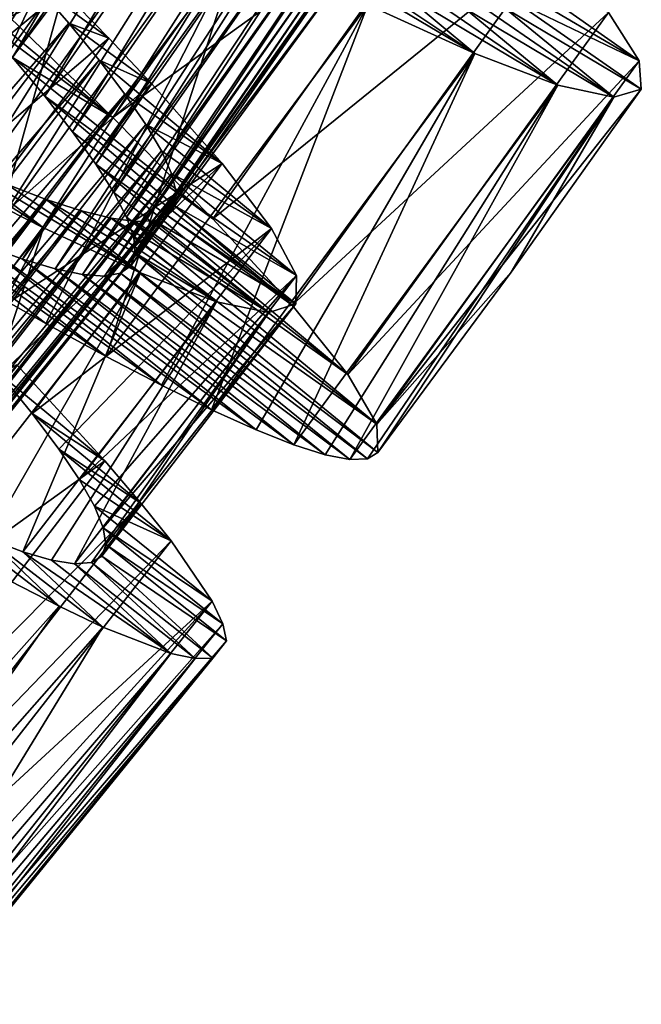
# Model space of a CAD drawing. Header units: millimetres. Extents: x -182 to 217, y -96 to 236.
# Tile 327 of 458: x 143.84 to 148.66, y -73.48 to -65.85. Entities that reach past the tile are written whole.
import ezdxf

# ---------------------------------------------------------------- set-up
doc = ezdxf.new("R2010")
doc.units = ezdxf.units.MM
doc.header["$LTSCALE"] = 52.148148
for name, color, linetype in [('960', 7, 'CONTINUOUS'), ('961', 7, 'CONTINUOUS'), ('962', 7, 'CONTINUOUS'), ('963', 7, 'CONTINUOUS'), ('964', 7, 'CONTINUOUS'), ('965', 7, 'CONTINUOUS'), ('980', 7, 'CONTINUOUS'), ('981', 7, 'CONTINUOUS'), ('982', 7, 'CONTINUOUS'), ('983', 7, 'CONTINUOUS')]:
    doc.layers.add(name, color=color, linetype=linetype)

msp = doc.modelspace()

# ---------------------------------------------------------------- linework, layer by layer
at = {"layer": '960', "color": 7, "linetype": 'CONTINUOUS', "true_color": 0xaaaaaa}
for points in [[(144.0446, -68.2069, 11.486), (143.5403, -67.9238, 11.8942), (142.8842, -67.3059, 9.588), (144.0446, -68.2069, 11.486)], [(144.5126, -68.4613, 11.025), (144.0446, -68.2069, 11.486), (142.8842, -67.3059, 9.588), (144.5126, -68.4613, 11.025)], [(143.2433, -67.466, 9.2449), (144.5126, -68.4613, 11.025), (142.8842, -67.3059, 9.588), (143.2433, -67.466, 9.2449)], [(144.9417, -68.6845, 10.5143), (144.5126, -68.4613, 11.025), (143.2433, -67.466, 9.2449), (144.9417, -68.6845, 10.5143)], [(143.5705, -67.6004, 8.861), (144.9417, -68.6845, 10.5143), (143.2433, -67.466, 9.2449), (143.5705, -67.6004, 8.861)], [(145.3308, -68.8755, 9.9558), (144.9417, -68.6845, 10.5143), (143.5705, -67.6004, 8.861), (145.3308, -68.8755, 9.9558)], [(143.8635, -67.7073, 8.4397), (145.3308, -68.8755, 9.9558), (143.5705, -67.6004, 8.861), (143.8635, -67.7073, 8.4397)], [(145.6749, -69.0308, 9.3571), (145.3308, -68.8755, 9.9558), (143.8635, -67.7073, 8.4397), (145.6749, -69.0308, 9.3571)], [(144.1177, -67.7839, 7.9887), (145.6749, -69.0308, 9.3571), (143.8635, -67.7073, 8.4397), (144.1177, -67.7839, 7.9887)], [(144.7048, -67.7589, 6), (146.5384, -69.255, 6.6965), (144.6253, -67.8163, 6.5115), (144.7048, -67.7589, 6)], [(146.6184, -69.2074, 6), (146.5384, -69.255, 6.6965), (144.7048, -67.7589, 6), (146.6184, -69.2074, 6)], [(145.9689, -69.1474, 8.7279), (145.6749, -69.0308, 9.3571), (144.1177, -67.7839, 7.9887), (145.9689, -69.1474, 8.7279)], [(144.3299, -67.8282, 7.5147), (145.9689, -69.1474, 8.7279), (144.1177, -67.7839, 7.9887), (144.3299, -67.8282, 7.5147)], [(146.2116, -69.2244, 8.0715), (145.9689, -69.1474, 8.7279), (144.3299, -67.8282, 7.5147), (146.2116, -69.2244, 8.0715)], [(144.4996, -67.8393, 7.0202), (146.2116, -69.2244, 8.0715), (144.3299, -67.8282, 7.5147), (144.4996, -67.8393, 7.0202)], [(144.6253, -67.8163, 6.5115), (146.4022, -69.2606, 7.3912), (144.4996, -67.8393, 7.0202), (144.6253, -67.8163, 6.5115)], [(146.4022, -69.2606, 7.3912), (146.2116, -69.2244, 8.0715), (144.4996, -67.8393, 7.0202), (146.4022, -69.2606, 7.3912)], [(146.5384, -69.255, 6.6965), (146.4022, -69.2606, 7.3912), (144.6253, -67.8163, 6.5115), (146.5384, -69.255, 6.6965)]]:
    msp.add_3dface(points, dxfattribs=at)
at = {"layer": '961', "color": 7, "linetype": 'CONTINUOUS', "true_color": 0xaaaaaa}
for points in [[(146.4645, -65.5067, 9.4089), (146.1019, -65.3584, 9.8808), (147.3715, -66.1149, 9.9423), (146.4645, -65.5067, 9.4089)], [(147.3715, -66.1149, 9.9423), (146.1019, -65.3584, 9.8808), (146.543, -65.7369, 11.0098), (147.3715, -66.1149, 9.9423)], [(146.7868, -65.6252, 8.898), (146.4645, -65.5067, 9.4089), (147.3715, -66.1149, 9.9423), (146.7868, -65.6252, 8.898)], [(147.0631, -65.7111, 8.3575), (146.7868, -65.6252, 8.898), (148.0154, -66.3588, 8.7179), (147.0631, -65.7111, 8.3575)], [(148.0154, -66.3588, 8.7179), (146.7868, -65.6252, 8.898), (147.3715, -66.1149, 9.9423), (148.0154, -66.3588, 8.7179)], [(147.6776, -65.706, 6), (147.6008, -65.7609, 6.6036), (148.6626, -66.3914, 6), (147.6776, -65.706, 6)], [(147.2916, -65.7629, 7.7922), (147.0631, -65.7111, 8.3575), (148.0154, -66.3588, 8.7179), (147.2916, -65.7629, 7.7922)], [(147.4714, -65.7798, 7.205), (147.2916, -65.7629, 7.7922), (148.4501, -66.4533, 7.3858), (147.4714, -65.7798, 7.205)], [(148.4501, -66.4533, 7.3858), (147.2916, -65.7629, 7.7922), (148.0154, -66.3588, 8.7179), (148.4501, -66.4533, 7.3858)], [(147.6008, -65.7609, 6.6036), (147.4714, -65.7798, 7.205), (148.4501, -66.4533, 7.3858), (147.6008, -65.7609, 6.6036)], [(148.6626, -66.3914, 6), (147.6008, -65.7609, 6.6036), (148.4501, -66.4533, 7.3858), (148.6626, -66.3914, 6)], [(143.8214, -68.5266, 0.5294), (143.6926, -68.601, 2.1199), (144.5026, -69.2711, 1.5002), (143.8214, -68.5266, 0.5294)], [(143.6926, -68.601, 2.1199), (143.9391, -68.9056, 2.592), (144.5026, -69.2711, 1.5002), (143.6926, -68.601, 2.1199)], [(143.9391, -68.9056, 2.592), (144.1455, -69.18, 3.1031), (144.7825, -69.5981, 2.0577), (143.9391, -68.9056, 2.592)], [(144.5026, -69.2711, 1.5002), (143.9391, -68.9056, 2.592), (144.7825, -69.5981, 2.0577), (144.5026, -69.2711, 1.5002)], [(144.1455, -69.18, 3.1031), (144.307, -69.4193, 3.6426), (145.0169, -69.8905, 2.6547), (144.1455, -69.18, 3.1031)], [(144.7825, -69.5981, 2.0577), (144.1455, -69.18, 3.1031), (145.0169, -69.8905, 2.6547), (144.7825, -69.5981, 2.0577)], [(144.307, -69.4193, 3.6426), (144.4222, -69.6227, 4.2066), (145.0169, -69.8905, 2.6547), (144.307, -69.4193, 3.6426)], [(144.4222, -69.6227, 4.2066), (144.4904, -69.7901, 4.7938), (145.3356, -70.3588, 3.9362), (144.4222, -69.6227, 4.2066)], [(145.0169, -69.8905, 2.6547), (144.4222, -69.6227, 4.2066), (145.3356, -70.3588, 3.9362), (145.0169, -69.8905, 2.6547)], [(143.5958, -69.8731, 8.8969), (143.2816, -69.7348, 9.4079), (144.1481, -70.3982, 9.9423), (143.5958, -69.8731, 8.8969)], [(144.1481, -70.3982, 9.9423), (143.2816, -69.7348, 9.4079), (143.766, -70.2002, 10.4997), (144.1481, -70.3982, 9.9423)], [(144.4904, -69.7901, 4.7938), (144.5096, -69.9195, 5.3949), (145.4175, -70.5334, 4.6142), (144.4904, -69.7901, 4.7938)], [(145.3356, -70.3588, 3.9362), (144.4904, -69.7901, 4.7938), (145.4175, -70.5334, 4.6142), (145.3356, -70.3588, 3.9362)], [(143.8657, -69.9759, 8.3574), (143.5958, -69.8731, 8.8969), (144.4863, -70.5597, 9.3452), (143.8657, -69.9759, 8.3574)], [(144.4863, -70.5597, 9.3452), (143.5958, -69.8731, 8.8969), (144.1481, -70.3982, 9.9423), (144.4863, -70.5597, 9.3452)], [(144.0899, -70.0417, 7.7935), (143.8657, -69.9759, 8.3574), (145.0149, -70.7633, 8.0637), (144.0899, -70.0417, 7.7935)], [(145.0149, -70.7633, 8.0637), (143.8657, -69.9759, 8.3574), (144.4863, -70.5597, 9.3452), (145.0149, -70.7633, 8.0637)], [(144.5096, -69.9195, 5.3949), (144.4793, -70.0092, 6), (145.4456, -70.6658, 5.3061), (144.5096, -69.9195, 5.3949)], [(145.4175, -70.5334, 4.6142), (144.5096, -69.9195, 5.3949), (145.4456, -70.6658, 5.3061), (145.4175, -70.5334, 4.6142)], [(144.2685, -70.0699, 7.2062), (144.0899, -70.0417, 7.7935), (145.0149, -70.7633, 8.0637), (144.2685, -70.0699, 7.2062)], [(144.4793, -70.0092, 6), (144.3988, -70.0592, 6.605), (145.3389, -70.8005, 6.6939), (144.4793, -70.0092, 6)], [(145.4456, -70.6658, 5.3061), (144.4793, -70.0092, 6), (145.3389, -70.8005, 6.6939), (145.4456, -70.6658, 5.3061)], [(144.3988, -70.0592, 6.605), (144.2685, -70.0699, 7.2062), (145.2035, -70.8032, 7.3857), (144.3988, -70.0592, 6.605)], [(145.2035, -70.8032, 7.3857), (144.2685, -70.0699, 7.2062), (145.0149, -70.7633, 8.0637), (145.2035, -70.8032, 7.3857)], [(145.3389, -70.8005, 6.6939), (144.3988, -70.0592, 6.605), (145.2035, -70.8032, 7.3857), (145.3389, -70.8005, 6.6939)]]:
    msp.add_3dface(points, dxfattribs=at)
at = {"layer": '962', "color": 7, "linetype": 'CONTINUOUS', "true_color": 0xaaaaaa}
for points in [[(142.4543, -67.292, 12.5269), (144.4518, -64.6584, 12.5152), (143.2654, -64.0097, 12.8929), (142.4543, -67.292, 12.5269)], [(142.4543, -67.292, 12.5269), (143.0078, -67.6171, 12.2427), (144.4518, -64.6584, 12.5152), (142.4543, -67.292, 12.5269)], [(143.0078, -67.6171, 12.2427), (143.5403, -67.9238, 11.8942), (144.4518, -64.6584, 12.5152), (143.0078, -67.6171, 12.2427)], [(143.5403, -67.9238, 11.8942), (145.5565, -65.2427, 11.8793), (144.4518, -64.6584, 12.5152), (143.5403, -67.9238, 11.8942)], [(143.5403, -67.9238, 11.8942), (144.0446, -68.2069, 11.486), (145.5565, -65.2427, 11.8793), (143.5403, -67.9238, 11.8942)], [(144.0446, -68.2069, 11.486), (144.5126, -68.4613, 11.025), (145.5565, -65.2427, 11.8793), (144.0446, -68.2069, 11.486)], [(144.5126, -68.4613, 11.025), (146.543, -65.7369, 11.0098), (145.5565, -65.2427, 11.8793), (144.5126, -68.4613, 11.025)], [(144.5126, -68.4613, 11.025), (144.9417, -68.6845, 10.5143), (146.543, -65.7369, 11.0098), (144.5126, -68.4613, 11.025)], [(144.9417, -68.6845, 10.5143), (145.3308, -68.8755, 9.9558), (146.543, -65.7369, 11.0098), (144.9417, -68.6845, 10.5143)], [(145.3308, -68.8755, 9.9558), (147.3715, -66.1149, 9.9423), (146.543, -65.7369, 11.0098), (145.3308, -68.8755, 9.9558)], [(145.3308, -68.8755, 9.9558), (145.6749, -69.0308, 9.3571), (147.3715, -66.1149, 9.9423), (145.3308, -68.8755, 9.9558)], [(145.6749, -69.0308, 9.3571), (145.9689, -69.1474, 8.7279), (147.3715, -66.1149, 9.9423), (145.6749, -69.0308, 9.3571)], [(145.9689, -69.1474, 8.7279), (148.0154, -66.3588, 8.7179), (147.3715, -66.1149, 9.9423), (145.9689, -69.1474, 8.7279)], [(145.9689, -69.1474, 8.7279), (146.2116, -69.2244, 8.0715), (148.0154, -66.3588, 8.7179), (145.9689, -69.1474, 8.7279)], [(146.2116, -69.2244, 8.0715), (146.4022, -69.2606, 7.3912), (148.0154, -66.3588, 8.7179), (146.2116, -69.2244, 8.0715)], [(146.4022, -69.2606, 7.3912), (148.4501, -66.4533, 7.3858), (148.0154, -66.3588, 8.7179), (146.4022, -69.2606, 7.3912)], [(148.6626, -66.3914, 6), (148.4501, -66.4533, 7.3858), (147.6546, -67.8096, 6), (148.6626, -66.3914, 6)], [(146.4022, -69.2606, 7.3912), (146.5384, -69.255, 6.6965), (148.4501, -66.4533, 7.3858), (146.4022, -69.2606, 7.3912)], [(146.5384, -69.255, 6.6965), (146.6184, -69.2074, 6), (148.4501, -66.4533, 7.3858), (146.5384, -69.255, 6.6965)], [(148.4501, -66.4533, 7.3858), (146.6184, -69.2074, 6), (147.6546, -67.8096, 6), (148.4501, -66.4533, 7.3858)], [(141.772, -71.2352, 0.6232), (143.8214, -68.5266, 0.5294), (144.5026, -69.2711, 1.5002), (141.772, -71.2352, 0.6232)], [(142.4081, -71.9949, 1.6178), (141.772, -71.2352, 0.6232), (144.5026, -69.2711, 1.5002), (142.4081, -71.9949, 1.6178)], [(142.4081, -71.9949, 1.6178), (144.5026, -69.2711, 1.5002), (144.7825, -69.5981, 2.0577), (142.4081, -71.9949, 1.6178)], [(142.6665, -72.3267, 2.1872), (142.4081, -71.9949, 1.6178), (144.7825, -69.5981, 2.0577), (142.6665, -72.3267, 2.1872)], [(142.6665, -72.3267, 2.1872), (144.7825, -69.5981, 2.0577), (145.0169, -69.8905, 2.6547), (142.6665, -72.3267, 2.1872)], [(142.8794, -72.6206, 2.7943), (142.6665, -72.3267, 2.1872), (145.0169, -69.8905, 2.6547), (142.8794, -72.6206, 2.7943)], [(142.8794, -72.6206, 2.7943), (145.0169, -69.8905, 2.6547), (145.3356, -70.3588, 3.9362), (142.8794, -72.6206, 2.7943)], [(141.8509, -72.9768, 10.0962), (144.1481, -70.3982, 9.9423), (143.766, -70.2002, 10.4997), (141.8509, -72.9768, 10.0962)], [(143.0434, -72.8732, 3.4303), (142.8794, -72.6206, 2.7943), (145.3356, -70.3588, 3.9362), (143.0434, -72.8732, 3.4303)], [(143.1574, -73.0839, 4.0927), (143.0434, -72.8732, 3.4303), (145.3356, -70.3588, 3.9362), (143.1574, -73.0839, 4.0927)], [(143.1574, -73.0839, 4.0927), (145.3356, -70.3588, 3.9362), (145.4175, -70.5334, 4.6142), (143.1574, -73.0839, 4.0927)], [(141.8509, -72.9768, 10.0962), (142.1957, -73.1631, 9.5061), (144.1481, -70.3982, 9.9423), (141.8509, -72.9768, 10.0962)], [(142.1957, -73.1631, 9.5061), (144.4863, -70.5597, 9.3452), (144.1481, -70.3982, 9.9423), (142.1957, -73.1631, 9.5061)], [(142.1957, -73.1631, 9.5061), (142.7421, -73.4104, 8.2363), (144.4863, -70.5597, 9.3452), (142.1957, -73.1631, 9.5061)], [(142.7421, -73.4104, 8.2363), (145.0149, -70.7633, 8.0637), (144.4863, -70.5597, 9.3452), (142.7421, -73.4104, 8.2363)], [(143.2204, -73.252, 4.7777), (143.1574, -73.0839, 4.0927), (145.4175, -70.5334, 4.6142), (143.2204, -73.252, 4.7777)], [(143.2204, -73.252, 4.7777), (145.4175, -70.5334, 4.6142), (145.4456, -70.6658, 5.3061), (143.2204, -73.252, 4.7777)], [(143.2307, -73.3751, 5.4735), (143.2204, -73.252, 4.7777), (145.4456, -70.6658, 5.3061), (143.2307, -73.3751, 5.4735)], [(143.2307, -73.3751, 5.4735), (145.4456, -70.6658, 5.3061), (145.3389, -70.8005, 6.6939), (143.2307, -73.3751, 5.4735)], [(142.7421, -73.4104, 8.2363), (142.9424, -73.4694, 7.5617), (145.0149, -70.7633, 8.0637), (142.7421, -73.4104, 8.2363)], [(142.9424, -73.4694, 7.5617), (145.2035, -70.8032, 7.3857), (145.0149, -70.7633, 8.0637), (142.9424, -73.4694, 7.5617)], [(142.9424, -73.4694, 7.5617), (143.0917, -73.4836, 6.8694), (145.2035, -70.8032, 7.3857), (142.9424, -73.4694, 7.5617)], [(143.0917, -73.4836, 6.8694), (143.1879, -73.4523, 6.1716), (145.3389, -70.8005, 6.6939), (143.0917, -73.4836, 6.8694)], [(143.0917, -73.4836, 6.8694), (145.3389, -70.8005, 6.6939), (145.2035, -70.8032, 7.3857), (143.0917, -73.4836, 6.8694)], [(143.1879, -73.4523, 6.1716), (143.2307, -73.3751, 5.4735), (145.3389, -70.8005, 6.6939), (143.1879, -73.4523, 6.1716)]]:
    msp.add_3dface(points, dxfattribs=at)
at = {"layer": '963', "color": 7, "linetype": 'CONTINUOUS', "true_color": 0xaaaaaa}
for points in [[(143.6662, -65.7405, -0.5152), (144.564, -66.6099, 0.1207), (143.2049, -65.4855, 1.8757), (143.6662, -65.7405, -0.5152)], [(143.2049, -65.4855, 1.8757), (144.564, -66.6099, 0.1207), (143.5088, -65.824, 2.1278), (143.2049, -65.4855, 1.8757)], [(143.5088, -65.824, 2.1278), (144.564, -66.6099, 0.1207), (143.7877, -66.1452, 2.428), (143.5088, -65.824, 2.1278)], [(144.564, -66.6099, 0.1207), (145.3395, -67.3947, 0.9902), (143.7877, -66.1452, 2.428), (144.564, -66.6099, 0.1207)], [(143.7877, -66.1452, 2.428), (145.3395, -67.3947, 0.9902), (144.0362, -66.4444, 2.7709), (143.7877, -66.1452, 2.428)], [(145.3395, -67.3947, 0.9902), (145.9555, -68.0654, 2.0577), (144.0362, -66.4444, 2.7709), (145.3395, -67.3947, 0.9902)], [(144.0362, -66.4444, 2.7709), (145.9555, -68.0654, 2.0577), (144.2517, -66.7201, 3.154), (144.0362, -66.4444, 2.7709)], [(144.2517, -66.7201, 3.154), (145.9555, -68.0654, 2.0577), (144.4318, -66.9707, 3.5739), (144.2517, -66.7201, 3.154)], [(145.9555, -68.0654, 2.0577), (146.3869, -68.6021, 3.2821), (144.4318, -66.9707, 3.5739), (145.9555, -68.0654, 2.0577)], [(144.4318, -66.9707, 3.5739), (146.3869, -68.6021, 3.2821), (144.5724, -67.1923, 4.0228), (144.4318, -66.9707, 3.5739)], [(144.5724, -67.1923, 4.0228), (146.3869, -68.6021, 3.2821), (144.6712, -67.3826, 4.4943), (144.5724, -67.1923, 4.0228)], [(146.3869, -68.6021, 3.2821), (146.6114, -68.9861, 4.6142), (144.6712, -67.3826, 4.4943), (146.3869, -68.6021, 3.2821)], [(144.6712, -67.3826, 4.4943), (146.6114, -68.9861, 4.6142), (144.7269, -67.5414, 4.986), (144.6712, -67.3826, 4.4943)], [(144.7269, -67.5414, 4.986), (146.6114, -68.9861, 4.6142), (144.7383, -67.6675, 5.4917), (144.7269, -67.5414, 4.986)], [(146.6184, -69.2074, 6), (144.7048, -67.7589, 6), (144.7383, -67.6675, 5.4917), (146.6184, -69.2074, 6)], [(146.6114, -68.9861, 4.6142), (146.6184, -69.2074, 6), (144.7383, -67.6675, 5.4917), (146.6114, -68.9861, 4.6142)]]:
    msp.add_3dface(points, dxfattribs=at)
at = {"layer": '964', "color": 7, "linetype": 'CONTINUOUS', "true_color": 0xaaaaaa}
for points in [[(147.6752, -65.487, 4.795), (147.7024, -65.6148, 5.3964), (148.6468, -66.1706, 4.6142), (147.6752, -65.487, 4.795)], [(148.4072, -65.7959, 3.2821), (147.6752, -65.487, 4.795), (148.6468, -66.1706, 4.6142), (148.4072, -65.7959, 3.2821)], [(147.7024, -65.6148, 5.3964), (147.6776, -65.706, 6), (148.6468, -66.1706, 4.6142), (147.7024, -65.6148, 5.3964)], [(147.6776, -65.706, 6), (148.6626, -66.3914, 6), (148.6468, -66.1706, 4.6142), (147.6776, -65.706, 6)]]:
    msp.add_3dface(points, dxfattribs=at)
at = {"layer": '965', "color": 7, "linetype": 'CONTINUOUS', "true_color": 0xaaaaaa}
for points in [[(144.564, -66.6099, 0.1207), (143.6662, -65.7405, -0.5152), (146.506, -63.8781, 0.1207), (144.564, -66.6099, 0.1207)], [(144.564, -66.6099, 0.1207), (146.506, -63.8781, 0.1207), (147.3123, -64.6313, 0.9902), (144.564, -66.6099, 0.1207)], [(145.3395, -67.3947, 0.9902), (144.564, -66.6099, 0.1207), (147.3123, -64.6313, 0.9902), (145.3395, -67.3947, 0.9902)], [(145.3395, -67.3947, 0.9902), (147.3123, -64.6313, 0.9902), (147.9547, -65.2768, 2.0577), (145.3395, -67.3947, 0.9902)], [(145.9555, -68.0654, 2.0577), (145.3395, -67.3947, 0.9902), (147.9547, -65.2768, 2.0577), (145.9555, -68.0654, 2.0577)], [(145.9555, -68.0654, 2.0577), (147.9547, -65.2768, 2.0577), (148.4072, -65.7959, 3.2821), (145.9555, -68.0654, 2.0577)], [(146.3869, -68.6021, 3.2821), (145.9555, -68.0654, 2.0577), (148.4072, -65.7959, 3.2821), (146.3869, -68.6021, 3.2821)], [(146.3869, -68.6021, 3.2821), (148.4072, -65.7959, 3.2821), (148.6468, -66.1706, 4.6142), (146.3869, -68.6021, 3.2821)], [(146.6114, -68.9861, 4.6142), (146.3869, -68.6021, 3.2821), (148.6468, -66.1706, 4.6142), (146.6114, -68.9861, 4.6142)], [(148.6626, -66.3914, 6), (146.6114, -68.9861, 4.6142), (148.6468, -66.1706, 4.6142), (148.6626, -66.3914, 6)], [(148.6626, -66.3914, 6), (147.6546, -67.8096, 6), (146.6114, -68.9861, 4.6142), (148.6626, -66.3914, 6)], [(147.6546, -67.8096, 6), (146.6184, -69.2074, 6), (146.6114, -68.9861, 4.6142), (147.6546, -67.8096, 6)]]:
    msp.add_3dface(points, dxfattribs=at)
at = {"layer": '980', "color": 7, "linetype": 'CONTINUOUS', "true_color": 0xaaaaaa}
for points in [[(144.0426, -61.7661, 10.5638), (140.7525, -66.2286, 10.5687), (143.5716, -61.5548, 10.5995), (144.0426, -61.7661, 10.5638)], [(141.209, -66.4699, 10.4801), (140.7525, -66.2286, 10.5687), (144.0426, -61.7661, 10.5638), (141.209, -66.4699, 10.4801)], [(144.5112, -61.9737, 10.4714), (141.209, -66.4699, 10.4801), (144.0426, -61.7661, 10.5638), (144.5112, -61.9737, 10.4714)], [(141.6544, -66.7015, 10.336), (141.209, -66.4699, 10.4801), (144.5112, -61.9737, 10.4714), (141.6544, -66.7015, 10.336)], [(144.9676, -62.1721, 10.3244), (141.6544, -66.7015, 10.336), (144.5112, -61.9737, 10.4714), (144.9676, -62.1721, 10.3244)], [(142.0836, -66.9196, 10.1382), (141.6544, -66.7015, 10.336), (144.9676, -62.1721, 10.3244), (142.0836, -66.9196, 10.1382)], [(145.4071, -62.3583, 10.1243), (142.0836, -66.9196, 10.1382), (144.9676, -62.1721, 10.3244), (145.4071, -62.3583, 10.1243)], [(142.4955, -67.1224, 9.8876), (142.0836, -66.9196, 10.1382), (145.4071, -62.3583, 10.1243), (142.4955, -67.1224, 9.8876)], [(145.8282, -62.5304, 9.8722), (142.4955, -67.1224, 9.8876), (145.4071, -62.3583, 10.1243), (145.8282, -62.5304, 9.8722)], [(142.8842, -67.3059, 9.588), (142.4955, -67.1224, 9.8876), (145.8282, -62.5304, 9.8722), (142.8842, -67.3059, 9.588)], [(146.2246, -62.6848, 9.572), (142.8842, -67.3059, 9.588), (145.8282, -62.5304, 9.8722), (146.2246, -62.6848, 9.572)], [(143.2433, -67.466, 9.2449), (142.8842, -67.3059, 9.588), (146.2246, -62.6848, 9.572), (143.2433, -67.466, 9.2449)], [(146.5901, -62.8179, 9.2291), (143.2433, -67.466, 9.2449), (146.2246, -62.6848, 9.572), (146.5901, -62.8179, 9.2291)], [(143.5705, -67.6004, 8.861), (143.2433, -67.466, 9.2449), (146.5901, -62.8179, 9.2291), (143.5705, -67.6004, 8.861)], [(146.9223, -62.9279, 8.846), (143.5705, -67.6004, 8.861), (146.5901, -62.8179, 9.2291), (146.9223, -62.9279, 8.846)], [(143.8635, -67.7073, 8.4397), (143.5705, -67.6004, 8.861), (146.9223, -62.9279, 8.846), (143.8635, -67.7073, 8.4397)], [(147.2188, -63.013, 8.4261), (143.8635, -67.7073, 8.4397), (146.9223, -62.9279, 8.846), (147.2188, -63.013, 8.4261)], [(144.1177, -67.7839, 7.9887), (143.8635, -67.7073, 8.4397), (147.2188, -63.013, 8.4261), (144.1177, -67.7839, 7.9887)], [(147.4749, -63.0708, 7.9772), (144.1177, -67.7839, 7.9887), (147.2188, -63.013, 8.4261), (147.4749, -63.0708, 7.9772)], [(146.4197, -65.4104, 6), (144.6253, -67.8163, 6.5115), (148.053, -63.0044, 6), (146.4197, -65.4104, 6)], [(148.053, -63.0044, 6), (144.6253, -67.8163, 6.5115), (147.9782, -63.0668, 6.5083), (148.053, -63.0044, 6)], [(144.3299, -67.8282, 7.5147), (144.1177, -67.7839, 7.9887), (147.4749, -63.0708, 7.9772), (144.3299, -67.8282, 7.5147)], [(147.6873, -63.0996, 7.5057), (144.3299, -67.8282, 7.5147), (147.4749, -63.0708, 7.9772), (147.6873, -63.0996, 7.5057)], [(144.4996, -67.8393, 7.0202), (144.3299, -67.8282, 7.5147), (147.6873, -63.0996, 7.5057), (144.4996, -67.8393, 7.0202)], [(144.6253, -67.8163, 6.5115), (144.4996, -67.8393, 7.0202), (147.8556, -63.0986, 7.014), (144.6253, -67.8163, 6.5115)], [(147.8556, -63.0986, 7.014), (144.4996, -67.8393, 7.0202), (147.6873, -63.0996, 7.5057), (147.8556, -63.0986, 7.014)], [(147.9782, -63.0668, 6.5083), (144.6253, -67.8163, 6.5115), (147.8556, -63.0986, 7.014), (147.9782, -63.0668, 6.5083)], [(143.6642, -65.2424, 1.9954), (140.2551, -69.7948, 2.0721), (143.9585, -65.5711, 2.2723), (143.6642, -65.2424, 1.9954)], [(144.7048, -67.7589, 6), (144.6253, -67.8163, 6.5115), (146.4197, -65.4104, 6), (144.7048, -67.7589, 6)], [(140.2551, -69.7948, 2.0721), (140.5204, -70.1393, 2.3649), (143.9585, -65.5711, 2.2723), (140.2551, -69.7948, 2.0721)], [(143.9585, -65.5711, 2.2723), (140.5204, -70.1393, 2.3649), (144.2247, -65.8801, 2.5943), (143.9585, -65.5711, 2.2723)], [(140.5204, -70.1393, 2.3649), (140.7571, -70.4602, 2.7017), (144.2247, -65.8801, 2.5943), (140.5204, -70.1393, 2.3649)], [(144.2247, -65.8801, 2.5943), (140.7571, -70.4602, 2.7017), (144.4587, -66.1662, 2.9576), (144.2247, -65.8801, 2.5943)], [(140.7571, -70.4602, 2.7017), (140.9621, -70.7553, 3.0793), (144.4587, -66.1662, 2.9576), (140.7571, -70.4602, 2.7017)], [(144.4587, -66.1662, 2.9576), (140.9621, -70.7553, 3.0793), (144.6585, -66.4284, 3.3598), (144.4587, -66.1662, 2.9576)], [(140.9621, -70.7553, 3.0793), (141.1337, -71.0235, 3.4954), (144.6585, -66.4284, 3.3598), (140.9621, -70.7553, 3.0793)], [(144.6585, -66.4284, 3.3598), (141.1337, -71.0235, 3.4954), (144.8209, -66.664, 3.7953), (144.6585, -66.4284, 3.3598)], [(141.1337, -71.0235, 3.4954), (141.2679, -71.2606, 3.9421), (144.8209, -66.664, 3.7953), (141.1337, -71.0235, 3.4954)], [(144.8209, -66.664, 3.7953), (141.2679, -71.2606, 3.9421), (144.942, -66.8692, 4.2558), (144.8209, -66.664, 3.7953)], [(141.2679, -71.2606, 3.9421), (141.3619, -71.4634, 4.4118), (144.942, -66.8692, 4.2558), (141.2679, -71.2606, 3.9421)], [(144.942, -66.8692, 4.2558), (141.3619, -71.4634, 4.4118), (145.0204, -67.0433, 4.7378), (144.942, -66.8692, 4.2558)], [(141.3619, -71.4634, 4.4118), (141.4149, -71.6322, 4.9031), (145.0204, -67.0433, 4.7378), (141.3619, -71.4634, 4.4118)], [(145.0204, -67.0433, 4.7378), (141.4149, -71.6322, 4.9031), (145.0551, -67.1859, 5.238), (145.0204, -67.0433, 4.7378)], [(144.0487, -67.2446, 8.6403), (140.3061, -71.6637, 8.8011), (143.7405, -67.1273, 9.0425), (144.0487, -67.2446, 8.6403)], [(141.4149, -71.6322, 4.9031), (141.4255, -71.7655, 5.4104), (145.0551, -67.1859, 5.238), (141.4149, -71.6322, 4.9031)], [(145.0551, -67.1859, 5.238), (141.4255, -71.7655, 5.4104), (145.0447, -67.2948, 5.7458), (145.0551, -67.1859, 5.238)], [(140.5868, -71.7841, 8.3747), (140.3061, -71.6637, 8.8011), (144.0487, -67.2446, 8.6403), (140.5868, -71.7841, 8.3747)], [(144.3206, -67.3335, 8.2048), (140.5868, -71.7841, 8.3747), (144.0487, -67.2446, 8.6403), (144.3206, -67.3335, 8.2048)], [(141.4255, -71.7655, 5.4104), (141.3927, -71.8612, 5.9226), (145.0447, -67.2948, 5.7458), (141.4255, -71.7655, 5.4104)], [(145.0447, -67.2948, 5.7458), (141.3927, -71.8612, 5.9226), (144.989, -67.3693, 6.2542), (145.0447, -67.2948, 5.7458)], [(140.8299, -71.8713, 7.9202), (140.5868, -71.7841, 8.3747), (144.3206, -67.3335, 8.2048), (140.8299, -71.8713, 7.9202)], [(144.5518, -67.3915, 7.7442), (140.8299, -71.8713, 7.9202), (144.3206, -67.3335, 8.2048), (144.5518, -67.3915, 7.7442)], [(141.3927, -71.8612, 5.9226), (141.3162, -71.9193, 6.4353), (144.989, -67.3693, 6.2542), (141.3927, -71.8612, 5.9226)], [(144.989, -67.3693, 6.2542), (141.3162, -71.9193, 6.4353), (144.8876, -67.4102, 6.7621), (144.989, -67.3693, 6.2542)], [(141.033, -71.9236, 7.4426), (140.8299, -71.8713, 7.9202), (144.5518, -67.3915, 7.7442), (141.033, -71.9236, 7.4426)], [(144.741, -67.4173, 7.2622), (141.033, -71.9236, 7.4426), (144.5518, -67.3915, 7.7442), (144.741, -67.4173, 7.2622)], [(141.1958, -71.94, 6.9451), (141.033, -71.9236, 7.4426), (144.741, -67.4173, 7.2622), (141.1958, -71.94, 6.9451)], [(141.3162, -71.9193, 6.4353), (141.1958, -71.94, 6.9451), (144.8876, -67.4102, 6.7621), (141.3162, -71.9193, 6.4353)], [(144.8876, -67.4102, 6.7621), (141.1958, -71.94, 6.9451), (144.741, -67.4173, 7.2622), (144.8876, -67.4102, 6.7621)]]:
    msp.add_3dface(points, dxfattribs=at)
at = {"layer": '981', "color": 7, "linetype": 'CONTINUOUS', "true_color": 0xaaaaaa}
for points in [[(143.9585, -65.5711, 2.2723), (144.2247, -65.8801, 2.5943), (144.535, -65.9963, 1.3095), (143.9585, -65.5711, 2.2723)], [(144.1741, -65.6245, 0.9775), (143.9585, -65.5711, 2.2723), (144.535, -65.9963, 1.3095), (144.1741, -65.6245, 0.9775)], [(144.2247, -65.8801, 2.5943), (144.4587, -66.1662, 2.9576), (144.864, -66.3458, 1.6917), (144.2247, -65.8801, 2.5943)], [(144.535, -65.9963, 1.3095), (144.2247, -65.8801, 2.5943), (144.864, -66.3458, 1.6917), (144.535, -65.9963, 1.3095)], [(144.4587, -66.1662, 2.9576), (144.6585, -66.4284, 3.3598), (145.4123, -66.9669, 2.592), (144.4587, -66.1662, 2.9576)], [(144.864, -66.3458, 1.6917), (144.4587, -66.1662, 2.9576), (145.4123, -66.9669, 2.592), (144.864, -66.3458, 1.6917)], [(144.6585, -66.4284, 3.3598), (144.8209, -66.664, 3.7953), (145.4123, -66.9669, 2.592), (144.6585, -66.4284, 3.3598)], [(144.8209, -66.664, 3.7953), (144.942, -66.8692, 4.2558), (145.7948, -67.4699, 3.6426), (144.8209, -66.664, 3.7953)], [(145.4123, -66.9669, 2.592), (144.8209, -66.664, 3.7953), (145.7948, -67.4699, 3.6426), (145.4123, -66.9669, 2.592)], [(143.3998, -66.984, 9.4057), (143.0281, -66.8164, 9.7278), (144.0278, -67.4651, 10.3083), (143.3998, -66.984, 9.4057)], [(144.0278, -67.4651, 10.3083), (143.0281, -66.8164, 9.7278), (143.5993, -67.2486, 10.6905), (144.0278, -67.4651, 10.3083)], [(144.942, -66.8692, 4.2558), (145.0204, -67.0433, 4.7378), (145.7948, -67.4699, 3.6426), (144.942, -66.8692, 4.2558)], [(143.7405, -67.1273, 9.0425), (143.3998, -66.984, 9.4057), (144.7789, -67.8147, 9.4079), (143.7405, -67.1273, 9.0425)], [(144.7789, -67.8147, 9.4079), (143.3998, -66.984, 9.4057), (144.0278, -67.4651, 10.3083), (144.7789, -67.8147, 9.4079)], [(145.0204, -67.0433, 4.7378), (145.0551, -67.1859, 5.238), (145.9887, -67.8353, 4.7938), (145.0204, -67.0433, 4.7378)], [(145.7948, -67.4699, 3.6426), (145.0204, -67.0433, 4.7378), (145.9887, -67.8353, 4.7938), (145.7948, -67.4699, 3.6426)], [(144.0487, -67.2446, 8.6403), (143.7405, -67.1273, 9.0425), (144.7789, -67.8147, 9.4079), (144.0487, -67.2446, 8.6403)], [(145.0551, -67.1859, 5.238), (145.0447, -67.2948, 5.7458), (145.9887, -67.8353, 4.7938), (145.0551, -67.1859, 5.238)], [(144.3206, -67.3335, 8.2048), (144.0487, -67.2446, 8.6403), (145.3696, -68.0389, 8.3574), (144.3206, -67.3335, 8.2048)], [(145.3696, -68.0389, 8.3574), (144.0487, -67.2446, 8.6403), (144.7789, -67.8147, 9.4079), (145.3696, -68.0389, 8.3574)], [(145.0447, -67.2948, 5.7458), (144.989, -67.3693, 6.2542), (145.9839, -68.0546, 6), (145.0447, -67.2948, 5.7458)], [(145.9887, -67.8353, 4.7938), (145.0447, -67.2948, 5.7458), (145.9839, -68.0546, 6), (145.9887, -67.8353, 4.7938)], [(144.5518, -67.3915, 7.7442), (144.3206, -67.3335, 8.2048), (145.3696, -68.0389, 8.3574), (144.5518, -67.3915, 7.7442)], [(144.989, -67.3693, 6.2542), (144.8876, -67.4102, 6.7621), (145.9839, -68.0546, 6), (144.989, -67.3693, 6.2542)], [(144.741, -67.4173, 7.2622), (144.5518, -67.3915, 7.7442), (145.775, -68.1214, 7.2062), (144.741, -67.4173, 7.2622)], [(145.775, -68.1214, 7.2062), (144.5518, -67.3915, 7.7442), (145.3696, -68.0389, 8.3574), (145.775, -68.1214, 7.2062)], [(144.8876, -67.4102, 6.7621), (144.741, -67.4173, 7.2622), (145.775, -68.1214, 7.2062), (144.8876, -67.4102, 6.7621)], [(145.9839, -68.0546, 6), (144.8876, -67.4102, 6.7621), (145.775, -68.1214, 7.2062), (145.9839, -68.0546, 6)]]:
    msp.add_3dface(points, dxfattribs=at)
at = {"layer": '982', "color": 7, "linetype": 'CONTINUOUS', "true_color": 0xaaaaaa}
for points in [[(141.972, -66.7169, 0.4853), (143.383, -64.8358, 0.4853), (144.1741, -65.6245, 0.9775), (141.972, -66.7169, 0.4853)], [(142.3661, -67.1295, 0.7021), (141.972, -66.7169, 0.4853), (144.1741, -65.6245, 0.9775), (142.3661, -67.1295, 0.7021)], [(142.7401, -67.5281, 0.9775), (142.3661, -67.1295, 0.7021), (144.1741, -65.6245, 0.9775), (142.7401, -67.5281, 0.9775)], [(142.7401, -67.5281, 0.9775), (144.1741, -65.6245, 0.9775), (144.535, -65.9963, 1.3095), (142.7401, -67.5281, 0.9775)], [(143.0901, -67.9101, 1.3095), (142.7401, -67.5281, 0.9775), (144.535, -65.9963, 1.3095), (143.0901, -67.9101, 1.3095)], [(143.0901, -67.9101, 1.3095), (144.535, -65.9963, 1.3095), (144.864, -66.3458, 1.6917), (143.0901, -67.9101, 1.3095)], [(143.409, -68.2689, 1.6917), (143.0901, -67.9101, 1.3095), (144.864, -66.3458, 1.6917), (143.409, -68.2689, 1.6917)], [(143.409, -68.2689, 1.6917), (144.864, -66.3458, 1.6917), (145.4123, -66.9669, 2.592), (143.409, -68.2689, 1.6917)], [(143.6926, -68.601, 2.1199), (143.409, -68.2689, 1.6917), (145.4123, -66.9669, 2.592), (143.6926, -68.601, 2.1199)], [(143.9391, -68.9056, 2.592), (143.6926, -68.601, 2.1199), (145.4123, -66.9669, 2.592), (143.9391, -68.9056, 2.592)], [(143.9391, -68.9056, 2.592), (145.4123, -66.9669, 2.592), (145.7948, -67.4699, 3.6426), (143.9391, -68.9056, 2.592)], [(142.5409, -69.3637, 10.3083), (144.0278, -67.4651, 10.3083), (143.5993, -67.2486, 10.6905), (142.5409, -69.3637, 10.3083)], [(142.5409, -69.3637, 10.3083), (142.9288, -69.5642, 9.8801), (144.0278, -67.4651, 10.3083), (142.5409, -69.3637, 10.3083)], [(142.9288, -69.5642, 9.8801), (143.2816, -69.7348, 9.4079), (144.0278, -67.4651, 10.3083), (142.9288, -69.5642, 9.8801)], [(143.2816, -69.7348, 9.4079), (144.7789, -67.8147, 9.4079), (144.0278, -67.4651, 10.3083), (143.2816, -69.7348, 9.4079)], [(144.1455, -69.18, 3.1031), (143.9391, -68.9056, 2.592), (145.7948, -67.4699, 3.6426), (144.1455, -69.18, 3.1031)], [(144.307, -69.4193, 3.6426), (144.1455, -69.18, 3.1031), (145.7948, -67.4699, 3.6426), (144.307, -69.4193, 3.6426)], [(144.307, -69.4193, 3.6426), (145.7948, -67.4699, 3.6426), (145.9887, -67.8353, 4.7938), (144.307, -69.4193, 3.6426)], [(143.2816, -69.7348, 9.4079), (143.5958, -69.8731, 8.8969), (144.7789, -67.8147, 9.4079), (143.2816, -69.7348, 9.4079)], [(143.5958, -69.8731, 8.8969), (143.8657, -69.9759, 8.3574), (144.7789, -67.8147, 9.4079), (143.5958, -69.8731, 8.8969)], [(143.8657, -69.9759, 8.3574), (145.3696, -68.0389, 8.3574), (144.7789, -67.8147, 9.4079), (143.8657, -69.9759, 8.3574)], [(144.4222, -69.6227, 4.2066), (144.307, -69.4193, 3.6426), (145.9887, -67.8353, 4.7938), (144.4222, -69.6227, 4.2066)], [(144.4904, -69.7901, 4.7938), (144.4222, -69.6227, 4.2066), (145.9887, -67.8353, 4.7938), (144.4904, -69.7901, 4.7938)], [(144.4904, -69.7901, 4.7938), (145.9887, -67.8353, 4.7938), (145.9839, -68.0546, 6), (144.4904, -69.7901, 4.7938)], [(143.8657, -69.9759, 8.3574), (144.0899, -70.0417, 7.7935), (145.3696, -68.0389, 8.3574), (143.8657, -69.9759, 8.3574)], [(144.0899, -70.0417, 7.7935), (144.2685, -70.0699, 7.2062), (145.3696, -68.0389, 8.3574), (144.0899, -70.0417, 7.7935)], [(144.2685, -70.0699, 7.2062), (145.775, -68.1214, 7.2062), (145.3696, -68.0389, 8.3574), (144.2685, -70.0699, 7.2062)], [(144.4793, -70.0092, 6), (144.5096, -69.9195, 5.3949), (145.9839, -68.0546, 6), (144.4793, -70.0092, 6)], [(144.4793, -70.0092, 6), (145.9839, -68.0546, 6), (145.775, -68.1214, 7.2062), (144.4793, -70.0092, 6)], [(144.5096, -69.9195, 5.3949), (144.4904, -69.7901, 4.7938), (145.9839, -68.0546, 6), (144.5096, -69.9195, 5.3949)], [(144.2685, -70.0699, 7.2062), (144.3988, -70.0592, 6.605), (145.775, -68.1214, 7.2062), (144.2685, -70.0699, 7.2062)], [(144.3988, -70.0592, 6.605), (144.4793, -70.0092, 6), (145.775, -68.1214, 7.2062), (144.3988, -70.0592, 6.605)]]:
    msp.add_3dface(points, dxfattribs=at)
at = {"layer": '983', "color": 7, "linetype": 'CONTINUOUS', "true_color": 0xaaaaaa}
for points in [[(143.5088, -65.824, 2.1278), (143.7877, -66.1452, 2.428), (146.7269, -61.1562, 2.1278), (143.5088, -65.824, 2.1278)], [(146.7269, -61.1562, 2.1278), (143.7877, -66.1452, 2.428), (147.0272, -61.4575, 2.428), (146.7269, -61.1562, 2.1278)], [(143.7877, -66.1452, 2.428), (144.0362, -66.4444, 2.7709), (147.0272, -61.4575, 2.428), (143.7877, -66.1452, 2.428)], [(147.0272, -61.4575, 2.428), (144.0362, -66.4444, 2.7709), (147.2957, -61.739, 2.7709), (147.0272, -61.4575, 2.428)], [(144.0362, -66.4444, 2.7709), (144.2517, -66.7201, 3.154), (147.2957, -61.739, 2.7709), (144.0362, -66.4444, 2.7709)], [(147.2957, -61.739, 2.7709), (144.2517, -66.7201, 3.154), (147.5296, -61.9992, 3.154), (147.2957, -61.739, 2.7709)], [(144.2517, -66.7201, 3.154), (144.4318, -66.9707, 3.5739), (147.5296, -61.9992, 3.154), (144.2517, -66.7201, 3.154)], [(147.5296, -61.9992, 3.154), (144.4318, -66.9707, 3.5739), (147.7264, -62.2368, 3.5739), (147.5296, -61.9992, 3.154)], [(144.4318, -66.9707, 3.5739), (144.5724, -67.1923, 4.0228), (147.7264, -62.2368, 3.5739), (144.4318, -66.9707, 3.5739)], [(147.7264, -62.2368, 3.5739), (144.5724, -67.1923, 4.0228), (147.882, -62.4482, 4.0228), (147.7264, -62.2368, 3.5739)], [(144.5724, -67.1923, 4.0228), (144.6712, -67.3826, 4.4943), (147.882, -62.4482, 4.0228), (144.5724, -67.1923, 4.0228)], [(147.882, -62.4482, 4.0228), (144.6712, -67.3826, 4.4943), (147.9936, -62.6313, 4.4943), (147.882, -62.4482, 4.0228)], [(144.6712, -67.3826, 4.4943), (144.7269, -67.5414, 4.986), (147.9936, -62.6313, 4.4943), (144.6712, -67.3826, 4.4943)], [(147.9936, -62.6313, 4.4943), (144.7269, -67.5414, 4.986), (148.0601, -62.7859, 4.986), (147.9936, -62.6313, 4.4943)], [(144.7269, -67.5414, 4.986), (144.7383, -67.6675, 5.4917), (148.0601, -62.7859, 4.986), (144.7269, -67.5414, 4.986)], [(148.0601, -62.7859, 4.986), (144.7383, -67.6675, 5.4917), (148.0802, -62.9109, 5.4917), (148.0601, -62.7859, 4.986)], [(144.7383, -67.6675, 5.4917), (144.7048, -67.7589, 6), (148.0802, -62.9109, 5.4917), (144.7383, -67.6675, 5.4917)], [(144.7048, -67.7589, 6), (146.4197, -65.4104, 6), (148.0802, -62.9109, 5.4917), (144.7048, -67.7589, 6)]]:
    msp.add_3dface(points, dxfattribs=at)

doc.saveas('drawing.dxf')
